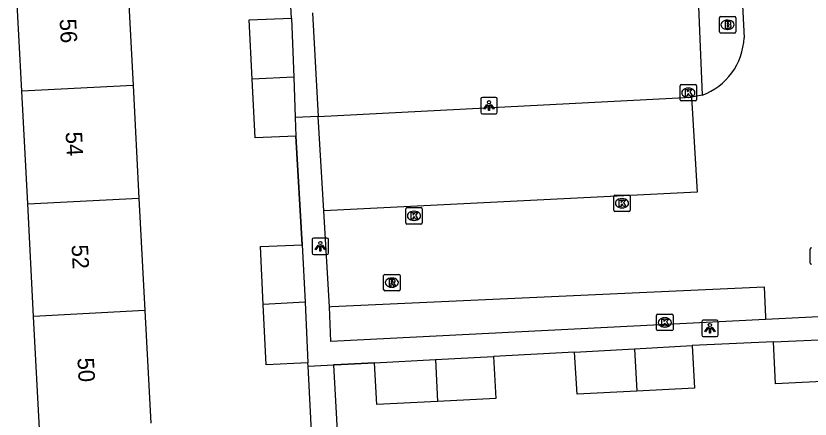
# Model space of a CAD drawing. Extents: x 161084 to 161928, y 385355 to 386522.
# Drawn here: x 161654.46 to 161702.65, y 386053.3 to 386077.8 of the extents above; entities that cross this region are included whole.
import ezdxf

# ---------------------------------------------------------------- set-up
doc = ezdxf.new("R2010")
doc.units = 0
for name, color, linetype in [('IMGEO_Brandkraan', 7, 'Continuous'), ('IMGEO_Kolk', 7, 'Continuous'), ('IMGEO_Lichtpunt', 7, 'Continuous'), ('IMGEO_Muur', 7, 'Continuous'), ('IMGEO_Pand', 7, 'Continuous'), ('IMGEO_Pand_nummerreeks', 7, 'Continuous'), ('IMGEO_Parkeervlak_open', 7, 'Continuous'), ('IMGEO_Rijbaan_lokaal_open', 7, 'Continuous'), ('IMGEO_Rioolput', 7, 'Continuous'), ('IMGEO_Voetpad_open', 7, 'Continuous')]:
    doc.layers.add(name, color=color, linetype=linetype)

msp = doc.modelspace()

# ---------------------------------------------------------------- linework, layer by layer
at = {"layer": 'IMGEO_Brandkraan'}
for p, q in [((161697.141, 386076.833), (161697.141, 386077.685)), ((161697.216, 386077.759), (161698.068, 386077.759)), ((161698.142, 386077.685), (161698.142, 386076.833)), ((161697.629, 386077.539), (161697.654, 386077.539)), ((161698.068, 386076.759), (161697.216, 386076.759)), ((161697.652, 386076.979), (161697.627, 386076.979))]:
    msp.add_line(p, q, dxfattribs=at)
for points in [[(161697.141, 386076.833), (161697.141, 386077.685)], [(161697.216, 386077.759), (161698.068, 386077.759)], [(161698.142, 386077.685), (161698.142, 386076.833)], [(161697.489, 386077.459), (161697.489, 386077.059), (161697.702, 386077.059)], [(161697.72, 386077.459), (161697.489, 386077.459)], [(161697.668, 386077.378), (161697.614, 386077.378), (161697.614, 386077.302)], [(161697.614, 386077.302), (161697.667, 386077.302)], [(161697.676, 386077.226), (161697.614, 386077.226), (161697.614, 386077.145)], [(161697.614, 386077.145), (161697.676, 386077.145)], [(161698.068, 386076.759), (161697.216, 386076.759)]]:
    msp.add_lwpolyline(points, dxfattribs=at)
for centre, radius, start, end in [((161697.218, 386077.683), 0.0765, 91.552, 178.448), ((161697.218, 386077.683), 0.0765, 91.552, 178.448), ((161698.066, 386077.683), 0.0765, 1.552, 88.448), ((161698.066, 386077.683), 0.0765, 1.552, 88.448), ((161697.669, 386077.34), 0.0379, 267.8285, 90.9355), ((161697.677, 386077.185), 0.0404, 269.8759, 90.5077), ((161697.724, 386077.314), 0.145, 59.4692, 91.5367), ((161697.749, 386077.361), 0.0922, 285.5137, 58.1501), ((161697.754, 386077.169), 0.105, 301.3115, 78.989), ((161697.218, 386076.835), 0.0765, 181.552, 268.448), ((161697.218, 386076.835), 0.0765, 181.552, 268.448), ((161697.708, 386077.31), 0.251, 268.6676, 293.5347), ((161698.066, 386076.835), 0.0765, 271.552, 358.448), ((161698.066, 386076.835), 0.0765, 271.552, 358.448)]:
    msp.add_arc(centre, radius, start, end, dxfattribs=at)
for centre, major_axis, ratio, start_param, end_param in [((161697.628, 386077.259), (-0.387, 0.002), 0.722429, 4.712389, 7.853982), ((161697.653, 386077.259), (-0.39, 0.002), 0.717154, 1.570796, 4.712389)]:
    msp.add_ellipse(centre, major_axis=major_axis, ratio=ratio, start_param=start_param, end_param=end_param, dxfattribs=at)
at = {"layer": 'IMGEO_Kolk'}
for p, q in [((161694.759, 386072.703), (161694.759, 386073.555)), ((161694.834, 386073.629), (161695.686, 386073.629)), ((161695.247, 386073.409), (161695.272, 386073.409)), ((161695.76, 386073.555), (161695.76, 386072.703)), ((161695.27, 386072.849), (161695.245, 386072.849)), ((161695.686, 386072.629), (161694.834, 386072.629)), ((161690.732, 386065.986), (161690.732, 386066.838)), ((161690.807, 386066.912), (161691.659, 386066.912)), ((161691.22, 386066.692), (161691.245, 386066.692)), ((161691.733, 386066.838), (161691.733, 386065.986)), ((161678.111, 386065.222), (161678.111, 386066.074)), ((161678.186, 386066.148), (161679.038, 386066.148)), ((161679.112, 386066.074), (161679.112, 386065.222)), ((161691.243, 386066.132), (161691.218, 386066.132)), ((161678.599, 386065.928), (161678.624, 386065.928)), ((161691.659, 386065.912), (161690.807, 386065.912)), ((161679.038, 386065.148), (161678.186, 386065.148)), ((161678.622, 386065.368), (161678.597, 386065.368)), ((161693.335, 386058.749), (161693.335, 386059.601)), ((161693.41, 386059.675), (161694.262, 386059.675)), ((161693.823, 386059.455), (161693.848, 386059.455)), ((161694.336, 386059.601), (161694.336, 386058.749)), ((161693.846, 386058.895), (161693.821, 386058.895)), ((161694.262, 386058.675), (161693.41, 386058.675))]:
    msp.add_line(p, q, dxfattribs=at)
for points in [[(161694.759, 386072.703), (161694.759, 386073.555)], [(161694.834, 386073.629), (161695.686, 386073.629)], [(161695.08, 386073.329), (161695.203, 386073.329), (161695.203, 386073.178), (161695.333, 386073.329), (161695.497, 386073.329), (161695.351, 386073.178), (161695.504, 386072.929), (161695.352, 386072.929), (161695.267, 386073.093), (161695.203, 386073.026), (161695.203, 386072.929), (161695.08, 386072.929), (161695.08, 386073.329)], [(161695.76, 386073.555), (161695.76, 386072.703)], [(161695.686, 386072.629), (161694.834, 386072.629)], [(161690.732, 386065.986), (161690.732, 386066.838)], [(161690.807, 386066.912), (161691.659, 386066.912)], [(161691.053, 386066.612), (161691.176, 386066.612), (161691.176, 386066.461), (161691.306, 386066.612), (161691.47, 386066.612), (161691.324, 386066.461), (161691.477, 386066.212), (161691.325, 386066.212), (161691.24, 386066.376), (161691.176, 386066.309), (161691.176, 386066.212), (161691.053, 386066.212), (161691.053, 386066.612)], [(161691.733, 386066.838), (161691.733, 386065.986)], [(161678.111, 386065.222), (161678.111, 386066.074)], [(161678.186, 386066.148), (161679.038, 386066.148)], [(161679.112, 386066.074), (161679.112, 386065.222)], [(161678.432, 386065.848), (161678.555, 386065.848), (161678.555, 386065.697), (161678.685, 386065.848), (161678.849, 386065.848), (161678.703, 386065.697), (161678.856, 386065.448), (161678.704, 386065.448), (161678.619, 386065.612), (161678.555, 386065.545), (161678.555, 386065.448), (161678.432, 386065.448), (161678.432, 386065.848)], [(161691.659, 386065.912), (161690.807, 386065.912)], [(161679.038, 386065.148), (161678.186, 386065.148)], [(161693.335, 386058.749), (161693.335, 386059.601)], [(161693.41, 386059.675), (161694.262, 386059.675)], [(161693.656, 386059.375), (161693.779, 386059.375), (161693.779, 386059.224), (161693.909, 386059.375), (161694.073, 386059.375), (161693.927, 386059.224), (161694.08, 386058.975), (161693.928, 386058.975), (161693.843, 386059.139), (161693.779, 386059.072), (161693.779, 386058.975), (161693.656, 386058.975), (161693.656, 386059.375)], [(161694.336, 386059.601), (161694.336, 386058.749)], [(161694.262, 386058.675), (161693.41, 386058.675)]]:
    msp.add_lwpolyline(points, dxfattribs=at)
for centre, start, end in [((161694.836, 386073.553), 91.552, 178.448), ((161694.836, 386073.553), 91.552, 178.448), ((161695.684, 386073.553), 1.552, 88.448), ((161695.684, 386073.553), 1.552, 88.448), ((161694.836, 386072.705), 181.552, 268.448), ((161694.836, 386072.705), 181.552, 268.448), ((161695.684, 386072.705), 271.552, 358.448), ((161695.684, 386072.705), 271.552, 358.448), ((161690.809, 386066.836), 91.552, 178.448), ((161690.809, 386066.836), 91.552, 178.448), ((161691.657, 386066.836), 1.552, 88.448), ((161691.657, 386066.836), 1.552, 88.448), ((161678.188, 386066.072), 91.552, 178.448), ((161678.188, 386066.072), 91.552, 178.448), ((161679.036, 386066.072), 1.552, 88.448), ((161679.036, 386066.072), 1.552, 88.448), ((161690.809, 386065.988), 181.552, 268.448), ((161690.809, 386065.988), 181.552, 268.448), ((161691.657, 386065.988), 271.552, 358.448), ((161691.657, 386065.988), 271.552, 358.448), ((161678.188, 386065.224), 181.552, 268.448), ((161678.188, 386065.224), 181.552, 268.448), ((161679.036, 386065.224), 271.552, 358.448), ((161679.036, 386065.224), 271.552, 358.448), ((161693.412, 386059.599), 91.552, 178.448), ((161693.412, 386059.599), 91.552, 178.448), ((161694.26, 386059.599), 1.552, 88.448), ((161694.26, 386059.599), 1.552, 88.448), ((161693.412, 386058.751), 181.552, 268.448), ((161693.412, 386058.751), 181.552, 268.448), ((161694.26, 386058.751), 271.552, 358.448), ((161694.26, 386058.751), 271.552, 358.448)]:
    msp.add_arc(centre, 0.0765, start, end, dxfattribs=at)
for centre, major_axis, ratio, start_param, end_param in [((161695.246, 386073.129), (-0.387, 0.002), 0.722429, 4.712389, 7.853982), ((161695.271, 386073.129), (-0.39, 0.002), 0.717154, 1.570796, 4.712389), ((161691.219, 386066.412), (-0.387, 0.002), 0.722429, 4.712389, 7.853982), ((161691.244, 386066.412), (-0.39, 0.002), 0.717154, 1.570796, 4.712389), ((161678.598, 386065.648), (-0.387, 0.002), 0.722429, 4.712389, 7.853982), ((161678.623, 386065.648), (-0.39, 0.002), 0.717154, 1.570796, 4.712389), ((161693.822, 386059.175), (-0.387, 0.002), 0.722429, 4.712389, 7.853982), ((161693.847, 386059.175), (-0.39, 0.002), 0.717154, 1.570796, 4.712389)]:
    msp.add_ellipse(centre, major_axis=major_axis, ratio=ratio, start_param=start_param, end_param=end_param, dxfattribs=at)
at = {"layer": 'IMGEO_Lichtpunt'}
for p, q in [((161682.667, 386072.752), (161682.667, 386071.945)), ((161682.667, 386072.752), (161682.667, 386071.945)), ((161683.569, 386072.847), (161682.761, 386072.847)), ((161683.569, 386072.847), (161682.761, 386072.847)), ((161683.663, 386071.945), (161683.663, 386072.752)), ((161683.663, 386071.945), (161683.663, 386072.752)), ((161682.761, 386071.851), (161683.569, 386071.851)), ((161682.761, 386071.851), (161683.569, 386071.851)), ((161672.432, 386064.203), (161672.432, 386063.396)), ((161672.432, 386064.203), (161672.432, 386063.396)), ((161673.334, 386064.298), (161672.526, 386064.298)), ((161673.334, 386064.298), (161672.526, 386064.298)), ((161673.428, 386063.396), (161673.428, 386064.203)), ((161673.428, 386063.396), (161673.428, 386064.203)), ((161672.526, 386063.302), (161673.334, 386063.302)), ((161672.526, 386063.302), (161673.334, 386063.302)), ((161696.974, 386059.315), (161696.166, 386059.315)), ((161696.974, 386059.315), (161696.166, 386059.315)), ((161696.072, 386059.22), (161696.072, 386058.413)), ((161696.072, 386059.22), (161696.072, 386058.413)), ((161697.068, 386058.413), (161697.068, 386059.22)), ((161697.068, 386058.413), (161697.068, 386059.22)), ((161696.166, 386058.319), (161696.974, 386058.319)), ((161696.166, 386058.319), (161696.974, 386058.319))]:
    msp.add_line(p, q, dxfattribs=at)
for points in [[(161683.041, 386072.416), (161683.08, 386072.388), (161682.892, 386072.126), (161682.854, 386072.153), (161683.041, 386072.416)], [(161683.143, 386072.368), (161683.19, 386072.368), (161683.19, 386072.046), (161683.143, 386072.046), (161683.143, 386072.368)], [(161683.253, 386072.388), (161683.291, 386072.415), (161683.478, 386072.153), (161683.439, 386072.125), (161683.253, 386072.388)], [(161672.806, 386063.867), (161672.845, 386063.839), (161672.657, 386063.577), (161672.619, 386063.604), (161672.806, 386063.867)], [(161672.908, 386063.819), (161672.955, 386063.819), (161672.955, 386063.497), (161672.908, 386063.497), (161672.908, 386063.819)], [(161673.018, 386063.839), (161673.056, 386063.866), (161673.243, 386063.604), (161673.204, 386063.576), (161673.018, 386063.839)], [(161696.446, 386058.884), (161696.485, 386058.856), (161696.297, 386058.594), (161696.259, 386058.621), (161696.446, 386058.884)], [(161696.548, 386058.836), (161696.595, 386058.836), (161696.595, 386058.514), (161696.548, 386058.514), (161696.548, 386058.836)], [(161696.658, 386058.856), (161696.696, 386058.883), (161696.883, 386058.621), (161696.844, 386058.593), (161696.658, 386058.856)]]:
    msp.add_lwpolyline(points, dxfattribs=at)
for centre in [(161683.166, 386072.55), (161672.931, 386064.001), (161696.571, 386059.018)]:
    msp.add_circle(centre, 0.0994, dxfattribs=at)
for centre, start, end in [((161682.761, 386072.752), 90, 180), ((161682.761, 386072.752), 90, 180), ((161683.569, 386072.752), 0, 90), ((161683.569, 386072.752), 0, 90), ((161682.761, 386071.945), 180, 270), ((161682.761, 386071.945), 180, 270), ((161683.569, 386071.945), 270, 0), ((161683.569, 386071.945), 270, 360), ((161672.526, 386064.203), 90, 180), ((161672.526, 386064.203), 90, 180), ((161673.334, 386064.203), 0, 90), ((161673.334, 386064.203), 0, 90), ((161672.526, 386063.396), 180, 270), ((161672.526, 386063.396), 180, 270), ((161673.334, 386063.396), 270, 0), ((161673.334, 386063.396), 270, 360), ((161696.166, 386059.22), 90, 180), ((161696.166, 386059.22), 90, 180), ((161696.974, 386059.22), 0, 90), ((161696.974, 386059.22), 0, 90), ((161696.166, 386058.413), 180, 270), ((161696.166, 386058.413), 180, 270), ((161696.974, 386058.413), 270, 0), ((161696.974, 386058.413), 270, 360)]:
    msp.add_arc(centre, 0.0946, start, end, dxfattribs=at)
at = {"layer": 'IMGEO_Muur'}
for points in [[(161671.442, 386070.483), (161671.836, 386063.898)], [(161700.429, 386057.985), (161695.495, 386057.764)], [(161688.361, 386057.359), (161683.443, 386057.111)], [(161673.786, 386056.604), (161676.223, 386056.724)]]:
    msp.add_lwpolyline(points, dxfattribs=at)
at = {"layer": 'IMGEO_Pand'}
for points in [[(161654.815, 386073.217), (161654.456, 386080.056)], [(161661.205, 386080.41), (161661.563, 386073.571)], [(161668.796, 386073.95), (161668.619, 386077.568), (161671.186, 386077.659)], [(161671.186, 386077.659), (161671.314, 386074.083)], [(161671.314, 386074.083), (161668.796, 386073.95)], [(161671.442, 386070.483), (161668.969, 386070.395), (161668.796, 386073.95)], [(161671.314, 386074.083), (161671.402, 386071.617)], [(161661.563, 386073.571), (161654.815, 386073.217)], [(161661.563, 386073.571), (161661.921, 386066.732)], [(161655.174, 386066.378), (161654.815, 386073.217)], [(161671.402, 386071.617), (161671.442, 386070.483)], [(161655.174, 386066.378), (161661.921, 386066.732)], [(161661.921, 386066.732), (161662.279, 386059.893)], [(161655.532, 386059.539), (161655.174, 386066.378)], [(161669.463, 386060.27), (161669.292, 386063.779), (161671.836, 386063.898)], [(161671.836, 386063.898), (161672, 386060.403)], [(161672, 386060.403), (161669.463, 386060.27)], [(161672.172, 386056.723), (161669.642, 386056.605), (161669.463, 386060.27)], [(161672, 386060.403), (161672.172, 386056.723)], [(161662.279, 386059.893), (161655.532, 386059.539)], [(161662.279, 386059.893), (161662.637, 386053.054)], [(161655.891, 386052.7), (161655.532, 386059.539)], [(161700.429, 386057.985), (161704.09, 386058.164)], [(161704.22, 386055.634), (161700.552, 386055.442), (161700.429, 386057.985)], [(161688.361, 386057.359), (161692.002, 386057.566)], [(161692.134, 386055.003), (161688.505, 386054.813), (161688.361, 386057.359)], [(161692.002, 386057.566), (161695.495, 386057.764)], [(161692.002, 386057.566), (161692.134, 386055.003)], [(161695.495, 386057.764), (161695.641, 386055.186), (161692.134, 386055.003)], [(161676.223, 386056.724), (161679.916, 386056.922)], [(161679.916, 386056.922), (161683.443, 386057.111)], [(161679.916, 386056.922), (161680.048, 386054.371)], [(161683.443, 386057.111), (161683.58, 386054.555), (161680.048, 386054.371)], [(161680.048, 386054.371), (161676.361, 386054.178), (161676.223, 386056.724)]]:
    msp.add_lwpolyline(points, dxfattribs=at)
at = {"layer": 'IMGEO_Parkeervlak_open'}
msp.add_lwpolyline([(161672.797, 386071.688), (161695.455, 386072.869)], dxfattribs=at)
at = {"layer": 'IMGEO_Rijbaan_lokaal_open'}
for points in [[(161696.61, 386116.34), (161696.949, 386109.756), (161697.822, 386092.637), (161698.644, 386076.468)], [(161695.455, 386072.869), (161695.801, 386067.086), (161673.135, 386065.952)], [(161696.094, 386072.976), (161695.455, 386072.869)], [(161673.478, 386060.126), (161673.135, 386065.952)], [(161673.478, 386060.126), (161673.609, 386060.132), (161699.865, 386061.345), (161699.937, 386059.491), (161699.945, 386059.344)], [(161739.221, 386061.311), (161699.945, 386059.344)]]:
    msp.add_lwpolyline(points, dxfattribs=at)
msp.add_arc((161694.737, 386076.644), 3.911, 290.3048, 357.4183, dxfattribs=at)
at = {"layer": 'IMGEO_Rioolput'}
for p, q in [((161702.649, 386062.782), (161702.649, 386063.634)), ((161676.771, 386061.166), (161676.771, 386062.018)), ((161676.846, 386062.092), (161677.698, 386062.092)), ((161677.259, 386061.872), (161677.284, 386061.872)), ((161677.772, 386062.018), (161677.772, 386061.166)), ((161677.282, 386061.312), (161677.257, 386061.312)), ((161677.698, 386061.092), (161676.846, 386061.092))]:
    msp.add_line(p, q, dxfattribs=at)
for points in [[(161702.649, 386062.782), (161702.649, 386063.634)], [(161676.771, 386061.166), (161676.771, 386062.018)], [(161676.846, 386062.092), (161677.698, 386062.092)], [(161677.36, 386061.79), (161677.108, 386061.792), (161677.108, 386061.392)], [(161677.286, 386061.711), (161677.232, 386061.711), (161677.232, 386061.63)], [(161677.772, 386062.018), (161677.772, 386061.166)], [(161677.108, 386061.392), (161677.232, 386061.392), (161677.232, 386061.554), (161677.243, 386061.554)], [(161677.232, 386061.63), (161677.284, 386061.63)], [(161677.29, 386061.525), (161677.361, 386061.392), (161677.501, 386061.392), (161677.436, 386061.518)], [(161677.698, 386061.092), (161676.846, 386061.092)]]:
    msp.add_lwpolyline(points, dxfattribs=at)
for centre, radius, start, end in [((161702.726, 386063.632), 0.0765, 91.552, 178.448), ((161702.726, 386063.632), 0.0765, 91.552, 178.448), ((161702.726, 386062.784), 0.0765, 181.552, 268.448), ((161702.726, 386062.784), 0.0765, 181.552, 268.448), ((161676.848, 386062.016), 0.0765, 91.552, 178.448), ((161676.848, 386062.016), 0.0765, 91.552, 178.448), ((161677.292, 386061.615), 0.0964, 77.0061, 93.1865), ((161677.306, 386061.672), 0.0378, 276.6634, 79.6772), ((161677.359, 386061.68), 0.109, 350.3612, 89.416), ((161677.357, 386061.68), 0.112, 277.5842, 350.9817), ((161677.696, 386062.016), 0.0765, 1.552, 88.448), ((161677.696, 386062.016), 0.0765, 1.552, 88.448), ((161677.242, 386061.501), 0.0533, 26.0293, 88.6989), ((161677.268, 386061.819), 0.19, 274.7715, 282.9687), ((161677.341, 386061.465), 0.108, 29.5134, 73.7905), ((161676.848, 386061.168), 0.0765, 181.552, 268.448), ((161676.848, 386061.168), 0.0765, 181.552, 268.448), ((161677.696, 386061.168), 0.0765, 271.552, 358.448), ((161677.696, 386061.168), 0.0765, 271.552, 358.448)]:
    msp.add_arc(centre, radius, start, end, dxfattribs=at)
for centre, major_axis, ratio, start_param, end_param in [((161677.258, 386061.592), (-0.387, 0.002), 0.722429, 4.712389, 7.853982), ((161677.283, 386061.592), (-0.39, 0.002), 0.717154, 1.570796, 4.712389)]:
    msp.add_ellipse(centre, major_axis=major_axis, ratio=ratio, start_param=start_param, end_param=end_param, dxfattribs=at)
at = {"layer": 'IMGEO_Voetpad_open'}
for points in [[(161694.588, 386109.635), (161696.094, 386072.976)], [(161671.186, 386077.659), (161670.814, 386084.098)], [(161672.451, 386077.985), (161672.797, 386071.688)], [(161672.797, 386071.688), (161671.402, 386071.617)], [(161673.135, 386065.952), (161672.797, 386071.688)], [(161671.836, 386063.898), (161671.442, 386070.483)], [(161699.945, 386059.344), (161673.56, 386058.023), (161673.478, 386060.126)], [(161700.429, 386057.985), (161695.495, 386057.764)], [(161688.361, 386057.359), (161683.443, 386057.111)], [(161672.189, 386056.526), (161672.172, 386056.723)], [(161672.189, 386056.526), (161673.728, 386056.601)], [(161672.514, 386050.18), (161672.189, 386056.526)], [(161676.223, 386056.724), (161673.786, 386056.604), (161673.728, 386056.601)], [(161673.728, 386056.601), (161674.245, 386047.064)]]:
    msp.add_lwpolyline(points, dxfattribs=at)

# ---------------------------------------------------------------- texts
at = {"layer": 'IMGEO_Pand_nummerreeks'}
for s, p in [('56', (161657.109, 386077.605)), ('54', (161657.469, 386070.741)), ('52', (161657.829, 386063.881)), ('50', (161658.189, 386057.011))]:
    msp.add_text(s, height=1, rotation=273.0025, dxfattribs=at).set_placement(p)

doc.saveas('drawing.dxf')
